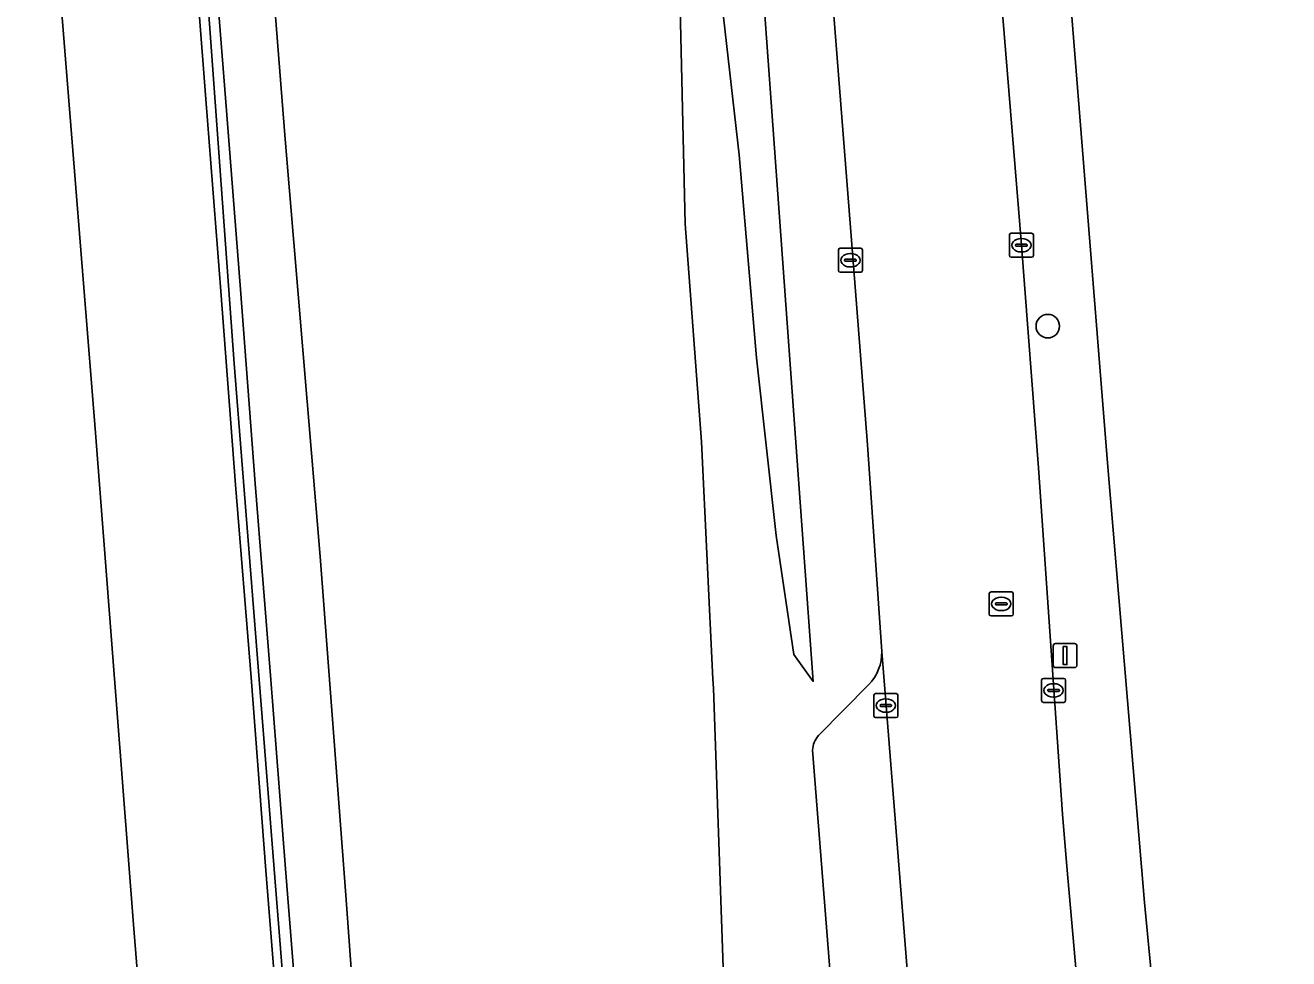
# Model space of a CAD drawing. Extents: x 157692 to 159674, y 381452 to 383291.
# Drawn here: x 157836 to 157888.5, y 382010.5 to 382049.3 of the extents above; entities that cross this region are included whole.
import ezdxf

# ---------------------------------------------------------------- set-up
doc = ezdxf.new("R2010")
doc.units = 0
for name, color, linetype in [('IMGEO_Berm_groen', 7, 'Continuous'), ('IMGEO_Boom', 7, 'Continuous'), ('IMGEO_Erf', 7, 'Continuous'), ('IMGEO_Geluidsscherm', 7, 'Continuous'), ('IMGEO_Grasland_overig', 7, 'Continuous'), ('IMGEO_Kolk', 7, 'Continuous'), ('IMGEO_Lichtmast', 7, 'Continuous'), ('IMGEO_Muur', 7, 'Continuous'), ('IMGEO_Parkeervlak_open', 7, 'Continuous'), ('IMGEO_Rijbaan_autosnelweg', 7, 'Continuous'), ('IMGEO_Rijbaan_autoweg', 7, 'Continuous'), ('IMGEO_Rijbaan_lokaal_open', 7, 'Continuous'), ('IMGEO_Rioolput', 7, 'Continuous'), ('IMGEO_Voetpad_open', 7, 'Continuous')]:
    doc.layers.add(name, color=color, linetype=linetype)

msp = doc.modelspace()

# ---------------------------------------------------------------- linework, layer by layer
at = {"layer": 'IMGEO_Berm_groen'}
for points in [[(157852.893, 381967.017), (157851.661, 381982.875), (157850.454, 381997.098), (157849.294, 382013.144), (157848.218, 382027.21), (157846.764, 382044.551), (157845.628, 382058.982), (157844.401, 382075.127), (157843.223, 382089.187), (157842.154, 382103.519), (157841.099, 382118.344), (157839.916, 382132.137), (157839.029, 382146.111), (157838.039, 382160.119), (157837.195, 382172.519)], [(157871.576, 382023.267), (157870.986, 382031.847), (157870.47, 382038.411), (157869.622, 382049.165), (157868.821, 382059.387), (157868.329, 382065.166), (157867.661, 382073.221), (157867.158, 382079.552), (157866.641, 382085.477), (157866.108, 382093.059), (157865.914, 382095.666), (157865.775, 382100.358), (157865.866, 382105.246), (157866.047, 382108.426), (157866.439, 382112.482), (157867.045, 382117.03), (157868.022, 382122.573), (157869.408, 382129.429), (157871.426, 382139.303), (157873.582, 382149.701), (157875.281, 382157.955)], [(157863.082, 382054.797), (157863.405, 382041.04), (157864.073, 382031.981), (157864.55, 382022.12), (157864.579, 382021.741), (157864.974, 382010.131), (157865.685, 381993.873), (157867.046, 381973.804), (157868.509, 381953.819)], [(157849.773, 381966.147), (157849.143, 381974.137), (157848.513, 381982.127), (157847.881, 381990.178), (157847.253, 381998.127), (157846.599, 382006.198), (157845.97, 382014.167), (157845.36, 382022.178), (157844.709, 382030.188), (157844.096, 382038.24), (157843.468, 382046.21), (157842.853, 382054.303)], [(157843.65, 382054.325), (157844.283, 382046.273), (157844.912, 382038.304), (157845.524, 382030.252), (157846.154, 382022.262), (157846.786, 382014.231), (157847.415, 382006.241), (157848.067, 381998.211), (157848.677, 381990.22), (157849.266, 381982.208), (157849.94, 381974.159), (157850.612, 381966.151)], [(157866.717, 382049.722), (157868.723, 382022.023), (157867.916, 382023.142), (157867.189, 382028.083), (157866.36, 382035.462), (157865.646, 382043.907), (157864.736, 382051.955)], [(157837.429, 382050.481), (157838.88, 382032.355), (157840.469, 382011.925), (157842.19, 381990.362), (157843.869, 381969.698)], [(157868.947, 382019.778), (157871.031, 382021.89)], [(157874.243, 381949.088), (157868.692, 382019.162)]]:
    msp.add_lwpolyline(points, dxfattribs=at)
for centre, radius, start, end in [((157869.636, 382023.238), 1.94, 315.9665, 0.8474), ((157869.751, 382019.084), 1.062, 139.2133, 175.8114)]:
    msp.add_arc(centre, radius, start, end, dxfattribs=at)
at = {"layer": 'IMGEO_Boom'}
msp.add_circle((157878.476, 382036.784), 0.489, dxfattribs=at)
at = {"layer": 'IMGEO_Erf'}
msp.add_lwpolyline([(157875.768, 382105.479), (157875.755, 382097.986), (157876.464, 382087.116), (157878.268, 382064.633), (157878.448, 382062.387), (157885.047, 382058.968), (157888.494, 382058.282), (157887.326, 382052.352), (157883.605, 382053.086), (157879.225, 382052.703), (157879.317, 382051.562), (157880.959, 382031.099), (157882.495, 382012.836), (157884.473, 381992.148), (157885.166, 381980.124), (157887.103, 381956.606)], dxfattribs=at)
at = {"layer": 'IMGEO_Geluidsscherm'}
msp.add_lwpolyline([(157837.686, 382123.856), (157837.749, 382122.672), (157838.097, 382118.434), (157839.395, 382102.497), (157841.252, 382078.361), (157843.267, 382054.317), (157844.651, 382035.232), (157846.388, 382013.342), (157848.361, 381988.558), (157850.308, 381964.264), (157852.78, 381933.939), (157854.03, 381918.198)], dxfattribs=at)
at = {"layer": 'IMGEO_Grasland_overig'}
msp.add_lwpolyline([(157868.723, 382022.023), (157866.717, 382049.722), (157866.375, 382049.713), (157866.226, 382052.703), (157864.736, 382051.955), (157865.646, 382043.907), (157866.36, 382035.462), (157867.189, 382028.083), (157867.916, 382023.142)], close=True, dxfattribs=at)
at = {"layer": 'IMGEO_Kolk'}
for p, q in [((157876.879, 382039.721), (157876.879, 382040.573)), ((157876.954, 382040.647), (157877.806, 382040.647)), ((157877.138, 382040.141), (157877.138, 382040.153)), ((157877.181, 382040.19), (157877.579, 382040.19)), ((157877.367, 382040.427), (157877.392, 382040.427)), ((157877.622, 382040.153), (157877.622, 382040.141)), ((157877.88, 382040.573), (157877.88, 382039.721)), ((157869.77, 382039.097), (157869.77, 382039.949)), ((157869.845, 382040.023), (157870.697, 382040.023)), ((157870.258, 382039.803), (157870.283, 382039.803)), ((157870.771, 382039.949), (157870.771, 382039.097)), ((157877.806, 382039.647), (157876.954, 382039.647)), ((157877.576, 382040.104), (157877.178, 382040.104)), ((157877.39, 382039.867), (157877.365, 382039.867)), ((157870.029, 382039.517), (157870.029, 382039.529)), ((157870.467, 382039.48), (157870.069, 382039.48)), ((157870.072, 382039.566), (157870.47, 382039.566)), ((157870.281, 382039.243), (157870.256, 382039.243)), ((157870.513, 382039.529), (157870.513, 382039.517)), ((157870.697, 382039.023), (157869.845, 382039.023)), ((157878.217, 382021.222), (157878.217, 382022.074)), ((157878.292, 382022.148), (157879.144, 382022.148)), ((157878.705, 382021.928), (157878.73, 382021.928)), ((157879.218, 382022.074), (157879.218, 382021.222)), ((157871.242, 382020.594), (157871.242, 382021.446)), ((157871.317, 382021.52), (157872.169, 382021.52)), ((157871.73, 382021.3), (157871.755, 382021.3)), ((157872.243, 382021.446), (157872.243, 382020.594)), ((157878.476, 382021.642), (157878.476, 382021.654)), ((157878.914, 382021.605), (157878.516, 382021.605)), ((157878.519, 382021.691), (157878.917, 382021.691)), ((157878.728, 382021.368), (157878.703, 382021.368)), ((157878.96, 382021.654), (157878.96, 382021.642)), ((157871.501, 382021.014), (157871.501, 382021.026)), ((157871.939, 382020.977), (157871.541, 382020.977)), ((157871.544, 382021.063), (157871.942, 382021.063)), ((157871.753, 382020.74), (157871.728, 382020.74)), ((157871.985, 382021.026), (157871.985, 382021.014)), ((157879.144, 382021.148), (157878.292, 382021.148)), ((157872.169, 382020.52), (157871.317, 382020.52))]:
    msp.add_line(p, q, dxfattribs=at)
for points in [[(157876.879, 382039.721), (157876.879, 382040.573)], [(157876.954, 382040.647), (157877.806, 382040.647)], [(157877.88, 382040.573), (157877.88, 382039.721)], [(157869.77, 382039.097), (157869.77, 382039.949)], [(157869.845, 382040.023), (157870.697, 382040.023)], [(157870.771, 382039.949), (157870.771, 382039.097)], [(157877.806, 382039.647), (157876.954, 382039.647)], [(157870.697, 382039.023), (157869.845, 382039.023)], [(157878.217, 382021.222), (157878.217, 382022.074)], [(157878.292, 382022.148), (157879.144, 382022.148)], [(157879.218, 382022.074), (157879.218, 382021.222)], [(157871.242, 382020.594), (157871.242, 382021.446)], [(157871.317, 382021.52), (157872.169, 382021.52)], [(157872.243, 382021.446), (157872.243, 382020.594)], [(157879.144, 382021.148), (157878.292, 382021.148)], [(157872.169, 382020.52), (157871.317, 382020.52)]]:
    msp.add_lwpolyline(points, dxfattribs=at)
for centre, radius, start, end in [((157876.956, 382040.571), 0.0765, 91.552, 178.448), ((157876.956, 382040.571), 0.0765, 91.552, 178.448), ((157877.178, 382040.15), 0.0403, 85.8775, 175.7526), ((157877.583, 382040.152), 0.0386, 1.7309, 96.639), ((157877.804, 382040.571), 0.0765, 1.552, 88.448), ((157877.804, 382040.571), 0.0765, 1.552, 88.448), ((157869.847, 382039.947), 0.0765, 91.552, 178.448), ((157869.847, 382039.947), 0.0765, 91.552, 178.448), ((157870.695, 382039.947), 0.0765, 1.552, 88.448), ((157870.695, 382039.947), 0.0765, 1.552, 88.448), ((157876.956, 382039.723), 0.0765, 181.552, 268.448), ((157876.956, 382039.723), 0.0765, 181.552, 268.448), ((157877.175, 382040.14), 0.0366, 178.938, 274.7102), ((157877.579, 382040.147), 0.043, 264.8664, 352.4533), ((157877.804, 382039.723), 0.0765, 271.552, 358.448), ((157877.804, 382039.723), 0.0765, 271.552, 358.448), ((157869.847, 382039.099), 0.0765, 181.552, 268.448), ((157869.847, 382039.099), 0.0765, 181.552, 268.448), ((157870.069, 382039.526), 0.0403, 85.8775, 175.7526), ((157870.066, 382039.516), 0.0366, 178.938, 274.7102), ((157870.47, 382039.523), 0.043, 264.8664, 352.4533), ((157870.474, 382039.528), 0.0386, 1.7309, 96.639), ((157870.695, 382039.099), 0.0765, 271.552, 358.448), ((157870.695, 382039.099), 0.0765, 271.552, 358.448), ((157878.294, 382022.072), 0.0765, 91.552, 178.448), ((157878.294, 382022.072), 0.0765, 91.552, 178.448), ((157879.142, 382022.072), 0.0765, 1.552, 88.448), ((157879.142, 382022.072), 0.0765, 1.552, 88.448), ((157871.319, 382021.444), 0.0765, 91.552, 178.448), ((157871.319, 382021.444), 0.0765, 91.552, 178.448), ((157872.167, 382021.444), 0.0765, 1.552, 88.448), ((157872.167, 382021.444), 0.0765, 1.552, 88.448), ((157878.516, 382021.651), 0.0403, 85.8775, 175.7526), ((157878.513, 382021.641), 0.0366, 178.938, 274.7102), ((157878.917, 382021.648), 0.043, 264.8664, 352.4533), ((157878.921, 382021.653), 0.0386, 1.7309, 96.639), ((157871.541, 382021.023), 0.0403, 85.8775, 175.7526), ((157871.538, 382021.013), 0.0366, 178.938, 274.7102), ((157871.942, 382021.02), 0.043, 264.8664, 352.4533), ((157871.946, 382021.025), 0.0386, 1.7309, 96.639), ((157878.294, 382021.224), 0.0765, 181.552, 268.448), ((157878.294, 382021.224), 0.0765, 181.552, 268.448), ((157879.142, 382021.224), 0.0765, 271.552, 358.448), ((157879.142, 382021.224), 0.0765, 271.552, 358.448), ((157871.319, 382020.596), 0.0765, 181.552, 268.448), ((157871.319, 382020.596), 0.0765, 181.552, 268.448), ((157872.167, 382020.596), 0.0765, 271.552, 358.448), ((157872.167, 382020.596), 0.0765, 271.552, 358.448)]:
    msp.add_arc(centre, radius, start, end, dxfattribs=at)
for centre, major_axis, ratio, start_param, end_param in [((157877.366, 382040.147), (-0.387, 0.002), 0.722429, 4.712389, 7.853982), ((157877.391, 382040.147), (-0.39, 0.002), 0.717154, 1.570796, 4.712389), ((157870.257, 382039.523), (-0.387, 0.002), 0.722429, 4.712389, 7.853982), ((157870.282, 382039.523), (-0.39, 0.002), 0.717154, 1.570796, 4.712389), ((157878.704, 382021.648), (-0.387, 0.002), 0.722429, 4.712389, 7.853982), ((157878.729, 382021.648), (-0.39, 0.002), 0.717154, 1.570796, 4.712389), ((157871.729, 382021.02), (-0.387, 0.002), 0.722429, 4.712389, 7.853982), ((157871.754, 382021.02), (-0.39, 0.002), 0.717154, 1.570796, 4.712389)]:
    msp.add_ellipse(centre, major_axis=major_axis, ratio=ratio, start_param=start_param, end_param=end_param, dxfattribs=at)
at = {"layer": 'IMGEO_Lichtmast'}
for p, q in [((157878.7, 382022.694), (157878.7, 382023.494)), ((157878.7, 382023.494), (157878.7, 382022.694)), ((157878.8, 382023.594), (157879.59, 382023.594)), ((157879.59, 382023.594), (157878.8, 382023.594)), ((157879.69, 382023.494), (157879.69, 382022.694)), ((157879.69, 382022.694), (157879.69, 382023.494)), ((157879.59, 382022.594), (157878.8, 382022.594)), ((157878.8, 382022.594), (157879.59, 382022.594))]:
    msp.add_line(p, q, dxfattribs=at)
msp.add_lwpolyline([(157879.12, 382023.469), (157879.27, 382023.469), (157879.27, 382022.719), (157879.12, 382022.719), (157879.12, 382023.469)], dxfattribs=at)
for centre, start, end in [((157878.8, 382023.494), 90, 180), ((157878.8, 382023.494), 90, 180), ((157879.59, 382023.494), 0, 90), ((157879.59, 382023.494), 360, 90), ((157878.8, 382022.694), 180, 270), ((157878.8, 382022.694), 180, 270), ((157879.59, 382022.694), 270, 0), ((157879.59, 382022.694), 270, 0)]:
    msp.add_arc(centre, 0.1, start, end, dxfattribs=at)
at = {"layer": 'IMGEO_Muur'}
for points in [[(157842.853, 382054.303), (157843.468, 382046.21), (157844.096, 382038.24), (157844.709, 382030.188), (157845.36, 382022.178), (157845.97, 382014.167), (157846.599, 382006.198), (157847.253, 381998.127), (157847.881, 381990.178), (157848.513, 381982.127), (157849.143, 381974.137), (157849.773, 381966.147)], [(157850.612, 381966.151), (157849.94, 381974.159), (157849.266, 381982.208), (157848.677, 381990.22), (157848.067, 381998.211), (157847.415, 382006.241), (157846.786, 382014.231), (157846.154, 382022.262), (157845.524, 382030.252), (157844.912, 382038.304), (157844.283, 382046.273), (157843.65, 382054.325)]]:
    msp.add_lwpolyline(points, dxfattribs=at)
at = {"layer": 'IMGEO_Parkeervlak_open'}
for points in [[(157879.41, 381924.908), (157877.712, 381946.227), (157871.576, 382023.267)], [(157871.031, 382021.89), (157868.947, 382019.778)], [(157868.692, 382019.162), (157874.243, 381949.088), (157875.834, 381929.01)]]:
    msp.add_lwpolyline(points, dxfattribs=at)
for centre, radius, start, end in [((157869.636, 382023.238), 1.94, 315.9665, 0.8474), ((157869.751, 382019.084), 1.062, 139.2133, 175.8114)]:
    msp.add_arc(centre, radius, start, end, dxfattribs=at)
at = {"layer": 'IMGEO_Rijbaan_autosnelweg'}
msp.add_lwpolyline([(157843.869, 381969.698), (157842.19, 381990.362), (157840.469, 382011.925), (157838.88, 382032.355), (157837.429, 382050.481), (157837.35, 382051.472), (157837.107, 382054.498), (157836.787, 382058.791), (157836.729, 382059.565), (157836.204, 382066.588), (157835.083, 382080.205), (157833.856, 382095.566), (157832.275, 382115.81), (157830.863, 382134.102), (157829.237, 382153.889), (157828.96, 382157.468), (157828.055, 382168.329)], dxfattribs=at)
at = {"layer": 'IMGEO_Rijbaan_autoweg'}
for points in [[(157837.195, 382172.519), (157838.039, 382160.119), (157839.029, 382146.111), (157839.916, 382132.137), (157841.099, 382118.344), (157842.154, 382103.519), (157843.223, 382089.187), (157844.401, 382075.127), (157845.628, 382058.982), (157846.764, 382044.551), (157848.218, 382027.21), (157849.294, 382013.144), (157850.454, 381997.098), (157851.661, 381982.875), (157852.893, 381967.017)], [(157868.509, 381953.819), (157867.046, 381973.804), (157865.685, 381993.873), (157864.974, 382010.131), (157864.579, 382021.741), (157864.55, 382022.12), (157864.073, 382031.981), (157863.405, 382041.04), (157863.082, 382054.797)]]:
    msp.add_lwpolyline(points, dxfattribs=at)
at = {"layer": 'IMGEO_Rijbaan_lokaal_open'}
for points in [[(157876.98, 382166.191), (157875.281, 382157.955), (157873.582, 382149.701), (157871.426, 382139.303), (157869.408, 382129.429), (157868.022, 382122.573), (157867.045, 382117.03), (157866.439, 382112.482), (157866.047, 382108.426), (157865.866, 382105.246), (157865.775, 382100.358), (157865.914, 382095.666), (157866.108, 382093.059), (157866.641, 382085.477), (157867.158, 382079.552), (157867.661, 382073.221), (157868.329, 382065.166), (157868.821, 382059.387), (157869.622, 382049.165), (157870.47, 382038.411), (157870.986, 382031.847), (157871.576, 382023.267), (157877.712, 381946.227)], [(157883.895, 381956.925), (157882.102, 381979.909), (157881.168, 381991.916), (157880.48, 382000.654), (157880.461, 382000.889), (157879.267, 382014.333), (157879.093, 382016.501), (157878.096, 382030.891), (157877.38, 382040.147), (157876.471, 382051.324)]]:
    msp.add_lwpolyline(points, dxfattribs=at)
at = {"layer": 'IMGEO_Rioolput'}
for p, q in [((157876.042, 382024.818), (157876.042, 382025.67)), ((157876.117, 382025.744), (157876.969, 382025.744)), ((157876.53, 382025.524), (157876.555, 382025.524)), ((157877.043, 382025.67), (157877.043, 382024.818)), ((157876.301, 382025.238), (157876.301, 382025.25)), ((157876.739, 382025.201), (157876.341, 382025.201)), ((157876.344, 382025.287), (157876.742, 382025.287)), ((157876.553, 382024.964), (157876.528, 382024.964)), ((157876.785, 382025.25), (157876.785, 382025.238)), ((157876.969, 382024.744), (157876.117, 382024.744))]:
    msp.add_line(p, q, dxfattribs=at)
for points in [[(157876.042, 382024.818), (157876.042, 382025.67)], [(157876.117, 382025.744), (157876.969, 382025.744)], [(157877.043, 382025.67), (157877.043, 382024.818)], [(157876.969, 382024.744), (157876.117, 382024.744)]]:
    msp.add_lwpolyline(points, dxfattribs=at)
for centre, radius, start, end in [((157876.119, 382025.668), 0.0765, 91.552, 178.448), ((157876.119, 382025.668), 0.0765, 91.552, 178.448), ((157876.967, 382025.668), 0.0765, 1.552, 88.448), ((157876.967, 382025.668), 0.0765, 1.552, 88.448), ((157876.341, 382025.247), 0.0403, 85.8775, 175.7526), ((157876.338, 382025.237), 0.0366, 178.938, 274.7102), ((157876.742, 382025.244), 0.043, 264.8664, 352.4533), ((157876.746, 382025.249), 0.0386, 1.7309, 96.639), ((157876.119, 382024.82), 0.0765, 181.552, 268.448), ((157876.119, 382024.82), 0.0765, 181.552, 268.448), ((157876.967, 382024.82), 0.0765, 271.552, 358.448), ((157876.967, 382024.82), 0.0765, 271.552, 358.448)]:
    msp.add_arc(centre, radius, start, end, dxfattribs=at)
for centre, major_axis, ratio, start_param, end_param in [((157876.529, 382025.244), (-0.387, 0.002), 0.722429, 4.712389, 7.853982), ((157876.554, 382025.244), (-0.39, 0.002), 0.717154, 1.570796, 4.712389)]:
    msp.add_ellipse(centre, major_axis=major_axis, ratio=ratio, start_param=start_param, end_param=end_param, dxfattribs=at)
at = {"layer": 'IMGEO_Voetpad_open'}
msp.add_lwpolyline([(157880.959, 382031.099), (157879.317, 382051.562), (157876.471, 382051.324), (157877.38, 382040.147), (157878.096, 382030.891), (157879.093, 382016.501), (157879.267, 382014.333), (157880.461, 382000.889), (157880.48, 382000.654), (157881.168, 381991.916), (157884.473, 381992.148), (157882.495, 382012.836)], close=True, dxfattribs=at)

doc.saveas('drawing.dxf')
